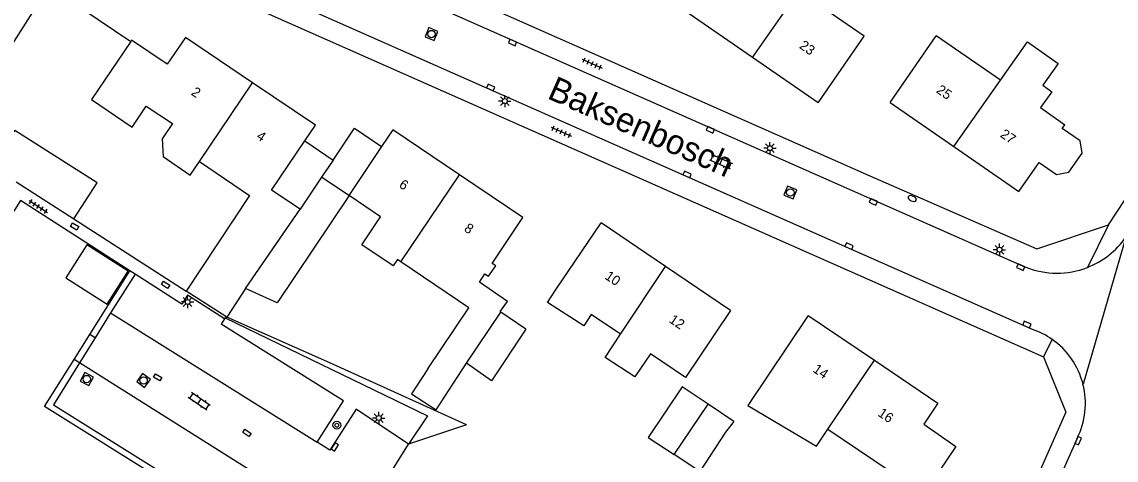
# Model space of a CAD drawing. Extents: x 136000 to 141014, y 402000 to 403500.
# Drawn here: x 138629.8 to 138741.3, y 402721 to 402765.7 of the extents above; entities that cross this region are included whole.
import ezdxf

# ---------------------------------------------------------------- set-up
doc = ezdxf.new("R2010")
doc.units = 0
for name, color, linetype in [('gg-afsc-erfafscheiding', 7, 'Continuous'), ('gg-afsc-hekwerk', 7, 'Continuous'), ('gg-afsc-muur', 7, 'Continuous'), ('gg-anno-huisnummerreeks BGT', 7, 'Continuous'), ('gg-anno-openbare ruimte label', 7, 'Continuous'), ('gg-bbg-bijgebouw', 7, 'Continuous'), ('gg-bbg-gedigitaliseerde bebouwing', 7, 'Continuous'), ('gg-bbg-gedigitaliseerde bijgebouw', 7, 'Continuous'), ('gg-bbg-hoofdgebouw', 7, 'Continuous'), ('gg-bbg-luifel en loopbrug', 7, 'Continuous'), ('gg-bbg-tussenscheiding', 7, 'Continuous'), ('gg-knt-verharding', 7, 'Continuous'), ('gg-knt-verharding nz', 7, 'Continuous'), ('gt-grn-groengrens', 7, 'Continuous'), ('gt-grn-weggrens', 7, 'Continuous'), ('gt-symb-boom', 7, 'Continuous'), ('gt-symb-brandkraan', 7, 'Continuous'), ('gt-symb-klinker verharding', 7, 'Continuous'), ('gt-symb-kolk', 7, 'Continuous'), ('gt-symb-kolk center center', 7, 'Continuous'), ('gt-symb-lichtmast', 7, 'Continuous'), ('gt-symb-rioolschacht', 7, 'Continuous'), ('gt-symb-tegel verharding', 7, 'Continuous')]:
    doc.layers.add(name, color=color, linetype=linetype)

# ---------------------------------------------------------------- blocks, each defined once
blk = doc.blocks.new('gt0-TEG1')
at = {"layer": 'gt-symb-tegel verharding'}
for p, q in [((-1.12, 0), (1.12, 0)), ((-0.9, -0.25), (-0.9, 0.25)), ((-0.45, -0.25), (-0.45, 0.25)), ((0, -0.25), (0, 0.25)), ((0.45, -0.25), (0.45, 0.25)), ((0.9, -0.25), (0.9, 0.25))]:
    blk.add_line(p, q, dxfattribs=at)
blk = doc.blocks.new('gt0-KOLKCC')
at = {"layer": 'gt-symb-kolk center center'}
blk.add_lwpolyline([(-0.37, 0.2), (0.38, 0.2), (0.38, -0.2), (-0.37, -0.2)], close=True, dxfattribs=at)
blk = doc.blocks.new('gt0-RS')
at = {"layer": 'gt-symb-rioolschacht'}
blk.add_lwpolyline([(-0.5, -0.5), (0.5, -0.5), (0.5, 0.5), (-0.5, 0.5)], close=True, dxfattribs=at)
blk.add_circle((0, 0), 0.375, dxfattribs=at)
blk = doc.blocks.new('gt0-LMAST')
at = {"layer": 'gt-symb-lichtmast'}
for p, q in [((-0.18, 0.17), (-0.45, 0.44)), ((0, 0.25), (0, 0.62)), ((0.17, 0.17), (0.44, 0.44)), ((-0.25, 0), (-0.63, 0)), ((-0.18, -0.18), (-0.45, -0.45)), ((0, -0.25), (0, -0.63)), ((0.44, -0.45), (0.17, -0.18)), ((0.25, 0), (0.62, 0))]:
    blk.add_line(p, q, dxfattribs=at)
blk.add_circle((0, 0), 0.25, dxfattribs=at)
blk = doc.blocks.new('gt0-KOLK')
at = {"layer": 'gt-symb-kolk'}
blk.add_lwpolyline([(0, 0), (0.38, 0), (0.38, 0.4), (-0.37, 0.4), (-0.37, 0), (0, 0)], dxfattribs=at)
blk = doc.blocks.new('gt0-BR')
at = {"layer": 'gt-symb-brandkraan'}
for centre, radius, start, end in [((-0.24, 0), 0.206, 107.5669, 252.4331), ((0.6, -2.66), 3, 106.892, 107.5669), ((0, -0.69), 0.938, 73.108, 106.892), ((-0.6, -2.66), 3, 72.4331, 73.108), ((0.24, 0), 0.206, 287.567, 72.4331), ((0.6, 2.66), 3, 252.4331, 253.108), ((0, 0.69), 0.938, 253.108, 286.8921), ((-0.6, 2.66), 3, 286.8921, 287.567)]:
    blk.add_arc(centre, radius, start, end, dxfattribs=at)
blk = doc.blocks.new('gt0-BOOM')
at = {"layer": 'gt-symb-boom'}
for radius in [0.4, 0.2]:
    blk.add_circle((0, 0), radius, dxfattribs=at)
blk = doc.blocks.new('gt0-KL1')
at = {"layer": 'gt-symb-klinker verharding'}
for p, q in [((-1.15, 0.3), (1.15, 0.3)), ((-1, -0.3), (-1, 0.3)), ((-0.5, 0.3), (-0.5, 0.45)), ((0, -0.3), (0, 0.3)), ((0.5, 0.3), (0.5, 0.45)), ((1, -0.3), (1, 0.3)), ((-1.15, -0.3), (1.15, -0.3)), ((-0.5, -0.45), (-0.5, -0.3)), ((0.5, -0.45), (0.5, -0.3))]:
    blk.add_line(p, q, dxfattribs=at)

msp = doc.modelspace()

# ---------------------------------------------------------------- linework, layer by layer
at = {"layer": 'gg-afsc-erfafscheiding'}
msp.add_line((138632.52, 402769.34), (138640.84, 402763.7), dxfattribs=at)
at = {"layer": 'gg-afsc-hekwerk'}
for p, q in [((138636.68, 402733.8), (138640.77, 402740.3)), ((138641.29, 402739.96), (138640.77, 402740.3)), ((138635.08, 402731.25), (138636.68, 402733.8))]:
    msp.add_line(p, q, dxfattribs=at)
for points in [[(138640.77, 402740.3), (138629.61, 402747.48), (138628.03, 402744.98), (138624.42, 402747.28), (138624.54, 402747.47)], [(138646.63, 402737.81), (138646.06, 402736.9), (138641.29, 402739.96)], [(138675.07, 402724.59), (138661.13, 402730.92), (138650.66, 402735.57)], [(138644.32, 402718.64), (138644.38, 402718.74), (138632.06, 402726.46), (138635.08, 402731.25)]]:
    msp.add_lwpolyline(points, dxfattribs=at)
at = {"layer": 'gg-afsc-muur'}
msp.add_line((138632.52, 402769.34), (138624.73, 402757.14), dxfattribs=at)
at = {"layer": 'gg-bbg-bijgebouw'}
for p, q in [((138629.17, 402749.38), (138635.06, 402745.6)), ((138681.11, 402734.37), (138678.59, 402736.09)), ((138702.33, 402724.95), (138699.71, 402726.7))]:
    msp.add_line(p, q, dxfattribs=at)
for points in [[(138635.06, 402745.6), (138637.41, 402749.29), (138629.03, 402754.62), (138628.93, 402754.46)], [(138699.71, 402726.7), (138697.06, 402728.46), (138693.58, 402723.31), (138696.23, 402721.56)]]:
    msp.add_lwpolyline(points, dxfattribs=at)
at = {"layer": 'gg-bbg-gedigitaliseerde bebouwing'}
for p, q in [((138715.6, 402764.24), (138708.96, 402768.81)), ((138729.5, 402759.73), (138722.95, 402764.27)), ((138647.86, 402751.44), (138652.95, 402748)), ((138652.95, 402748), (138646.49, 402738.23)), ((138684.14, 402738.32), (138688.8, 402745.19)), ((138690.76, 402733.84), (138687.8, 402735.85))]:
    msp.add_line(p, q, dxfattribs=at)
for points in [[(138729.5, 402759.73), (138732.27, 402763.66), (138735.39, 402761.46)], [(138640.98, 402754.96), (138642.43, 402757.11), (138645.1, 402755.31)], [(138645.1, 402755.31), (138644.05, 402753.75), (138644.15, 402751.95), (138646.91, 402750.05), (138647.86, 402751.44)], [(138668.37, 402741.22), (138668.03, 402741.45), (138667.6, 402740.81), (138664.39, 402742.97), (138666.31, 402745.82), (138663.12, 402747.97), (138655.77, 402737.05), (138652.54, 402738.51)], [(138671.13, 402730.31), (138675.32, 402736.54), (138668.37, 402741.22)], [(138687.8, 402735.85), (138687.03, 402734.68), (138683.34, 402737.08), (138684.14, 402738.32)], [(138692.23, 402729.48), (138689.21, 402731.45), (138690.76, 402733.84)], [(138671.13, 402730.31), (138669.46, 402727.75), (138671.98, 402726.12), (138675.07, 402730.87)], [(138703.75, 402726.57), (138710.75, 402722.42), (138711.92, 402724.15)], [(138711.92, 402724.15), (138718.16, 402719.93), (138717.98, 402719.66)]]:
    msp.add_lwpolyline(points, dxfattribs=at)
at = {"layer": 'gg-bbg-gedigitaliseerde bijgebouw'}
for points in [[(138681.11, 402734.37), (138677.64, 402729.09), (138675.07, 402730.87)], [(138702.33, 402724.95), (138701.49, 402723.84), (138698.85, 402719.84), (138696.23, 402721.56)]]:
    msp.add_lwpolyline(points, dxfattribs=at)
at = {"layer": 'gg-bbg-hoofdgebouw'}
for p, q in [((138704.22, 402762.07), (138697.78, 402766.51)), ((138710.92, 402757.45), (138715.6, 402764.24)), ((138718.28, 402757.48), (138722.95, 402764.27)), ((138710.92, 402757.45), (138704.22, 402762.07)), ((138718.28, 402757.48), (138724.75, 402752.99)), ((138735.81, 402754.81), (138736.07, 402755.19)), ((138660.31, 402749.86), (138658.11, 402746.59)), ((138695.35, 402740.75), (138688.8, 402745.19)), ((138702, 402736.24), (138695.35, 402740.75)), ((138650.55, 402735.64), (138646.49, 402738.23)), ((138652.54, 402738.51), (138650.66, 402735.57)), ((138650.55, 402735.64), (138650.66, 402735.57)), ((138709.92, 402735.75), (138703.75, 402726.57)), ((138709.92, 402735.75), (138716.67, 402731.18))]:
    msp.add_line(p, q, dxfattribs=at)
for points in [[(138640.84, 402763.7), (138636.83, 402757.76), (138640.98, 402754.96)], [(138653.27, 402759.47), (138646.42, 402764.08), (138644.55, 402761.37), (138640.92, 402763.82), (138640.84, 402763.7)], [(138735.39, 402761.46), (138733.82, 402759.22), (138734.75, 402758.57), (138733.6, 402756.97), (138736.07, 402755.19)], [(138658.59, 402753.55), (138659.67, 402755.16), (138653.27, 402759.47)], [(138674.37, 402750.1), (138667.56, 402754.68), (138666.42, 402752.99)], [(138733.44, 402751.35), (138735.23, 402750.12), (138736.49, 402750.35), (138737.84, 402752.31), (138737.63, 402753.55), (138735.81, 402754.81)], [(138658.11, 402746.59), (138655.21, 402748.54), (138658.59, 402753.55)], [(138666.42, 402752.99), (138663.07, 402748), (138660.31, 402749.86)], [(138724.75, 402752.99), (138731.4, 402748.38), (138733.44, 402751.35)], [(138678.59, 402736.09), (138678.5, 402736.15), (138679.24, 402737.18), (138676.39, 402739.15), (138676.96, 402740), (138677.33, 402739.75), (138678.05, 402740.82), (138677.68, 402741.06), (138680.83, 402745.75), (138674.37, 402750.1)], [(138702, 402736.24), (138697.4, 402729.42), (138693.82, 402731.84), (138692.23, 402729.48)], [(138716.67, 402731.18), (138723.14, 402726.81), (138721.69, 402724.66), (138724.97, 402722.38), (138721.5, 402717.27), (138717.98, 402719.66)]]:
    msp.add_lwpolyline(points, dxfattribs=at)
at = {"layer": 'gg-bbg-luifel en loopbrug'}
for p, q in [((138658.59, 402753.55), (138661.48, 402751.6)), ((138661.48, 402751.6), (138660.31, 402749.86))]:
    msp.add_line(p, q, dxfattribs=at)
for points in [[(138661.48, 402751.6), (138663.67, 402754.84), (138666.42, 402752.99)], [(138636.36, 402742.95), (138634.23, 402739.59), (138638.43, 402736.91), (138640.57, 402740.26), (138636.36, 402742.95)]]:
    msp.add_lwpolyline(points, dxfattribs=at)
at = {"layer": 'gg-bbg-tussenscheiding'}
for p, q in [((138704.22, 402762.07), (138708.96, 402768.81)), ((138647.86, 402751.44), (138653.27, 402759.47)), ((138724.75, 402752.99), (138729.5, 402759.73)), ((138668.37, 402741.22), (138674.37, 402750.1)), ((138652.54, 402738.51), (138658.11, 402746.59)), ((138690.76, 402733.84), (138695.35, 402740.75)), ((138675.07, 402730.87), (138678.59, 402736.09)), ((138711.92, 402724.15), (138716.67, 402731.18)), ((138696.23, 402721.56), (138699.71, 402726.7))]:
    msp.add_line(p, q, dxfattribs=at)
at = {"layer": 'gg-knt-verharding'}
for p, q in [((138645.38, 402779.04), (138732.08, 402740.68)), ((138640.74, 402772.78), (138733.9, 402731.54)), ((138635.06, 402745.6), (138646.49, 402738.23)), ((138641.29, 402739.96), (138638.8, 402736.03)), ((138650.39, 402735.4), (138646.63, 402737.81)), ((138638.8, 402736.03), (138637.21, 402733.47)), ((138650.47, 402735.52), (138650.39, 402735.4)), ((138650.55, 402735.64), (138650.47, 402735.52)), ((138650.39, 402735.4), (138650.07, 402734.88)), ((138637.21, 402733.47), (138635.62, 402730.91)), ((138642.64, 402680.09), (138669.18, 402722.64)), ((138737.33, 402723.22), (138695.75, 402629.52))]:
    msp.add_line(p, q, dxfattribs=at)
for points in [[(138644.78, 402781.64), (138716.2, 402750), (138733.22, 402742.54), (138740.51, 402744.98)], [(138732.79, 402734.33), (138643.09, 402774.01), (138642.34, 402774.33), (138641.57, 402774.59)], [(138740.51, 402744.98), (138753.26, 402764.36), (138753.35, 402764.32)], [(138659.84, 402722.83), (138662.53, 402727.03), (138650.07, 402734.88)], [(138733.9, 402731.54), (138736.19, 402725.9), (138728.08, 402707.6)], [(138635.62, 402730.91), (138632.97, 402726.63), (138651, 402715.37)], [(138669.18, 402722.64), (138663.82, 402726.21), (138661.16, 402722), (138659.84, 402722.83)]]:
    msp.add_lwpolyline(points, dxfattribs=at)
for centre, radius, start, end in [((138735.27, 402748.61), 8.55, 291.3123, 325.1844), ((138735.27, 402748.61), 8.55, 248.1178, 291.318), ((138730.2, 402726.8), 7.96, 54.9367, 71.0129), ((138730.2, 402726.79), 7.97, 14.1985, 54.9726), ((138730.2, 402726.78), 7.97, 333.4678, 14.2323)]:
    msp.add_arc(centre, radius, start, end, dxfattribs=at)
at = {"layer": 'gg-knt-verharding nz'}
for p, q in [((138638.8, 402736.03), (138659.84, 402722.83)), ((138656.66, 402717.68), (138635.62, 402730.91))]:
    msp.add_line(p, q, dxfattribs=at)
at = {"layer": 'gt-grn-groengrens'}
for p, q in [((138637.21, 402733.47), (138636.68, 402733.8)), ((138635.62, 402730.91), (138635.08, 402731.25))]:
    msp.add_line(p, q, dxfattribs=at)
msp.add_lwpolyline([(138650.47, 402735.52), (138671.1, 402725.5), (138669.18, 402722.64)], dxfattribs=at)
at = {"layer": 'gt-grn-weggrens'}
for p, q in [((138740.51, 402744.98), (138738.38, 402740.65)), ((138742.29, 402743.73), (138737.93, 402728.74)), ((138734.77, 402733.32), (138733.9, 402731.54)), ((138675.07, 402724.59), (138669.18, 402722.64))]:
    msp.add_line(p, q, dxfattribs=at)

# ---------------------------------------------------------------- block references
at = {"layer": 'gt-symb-boom'}
msp.add_blockref('gt0-BOOM', (138661.86, 402724.56), dxfattribs=at)
at = {"layer": 'gt-symb-brandkraan', "rotation": -23.642501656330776}
msp.add_blockref('gt0-BR', (138720.52, 402747.67), dxfattribs=at)
at = {"layer": 'gt-symb-klinker verharding'}
for p, rotation in [((138701.02, 402751.43), -23.82289949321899), ((138647.83, 402726.99), 145.10187643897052)]:
    msp.add_blockref('gt0-KL1', p, dxfattribs=dict(at, rotation=rotation))
at = {"layer": 'gt-symb-kolk'}
for p, rotation in [((138679.68, 402763.41), -23.89847787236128), ((138677.45, 402758.82), -23.89847787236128), ((138699.85, 402754.5), -23.898477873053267), ((138697.48, 402749.95), -23.89847787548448), ((138716.47, 402747.15), -23.89847787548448), ((138714, 402742.64), -23.89847787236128), ((138731.49, 402740.49), -23.898477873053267), ((138732.12, 402734.64), -23.89847787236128), ((138737.25, 402723.06), -113.89847787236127), ((138661.48, 402722.46), -122.0843615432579)]:
    msp.add_blockref('gt0-KOLK', p, dxfattribs=dict(at, rotation=rotation))
at = {"layer": 'gt-symb-kolk center center'}
for p, rotation in [((138635.14, 402744.82), 150.53928638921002), ((138644.4, 402738.87), 147.3267225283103), ((138643.59, 402729.45), -31.46487302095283), ((138652.68, 402723.77), -33.00706175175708)]:
    msp.add_blockref('gt0-KOLKCC', p, dxfattribs=dict(at, rotation=rotation))
at = {"layer": 'gt-symb-lichtmast'}
for p in [(138678.98, 402757.61), (138706.01, 402752.81), (138729.41, 402742.46), (138646.65, 402737.13), (138666.13, 402725.29)]:
    msp.add_blockref('gt0-LMAST', p, dxfattribs=at)
at = {"layer": 'gt-symb-rioolschacht'}
for p, rotation in [((138671.51, 402764.45), -22.514112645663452), ((138708.09, 402748.28), -21.97171039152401), ((138636.36, 402729.27), 151.64103655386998), ((138642.16, 402729.12), -126.78969964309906)]:
    msp.add_blockref('gt0-RS', p, dxfattribs=dict(at, rotation=rotation))
at = {"layer": 'gt-symb-tegel verharding'}
for p, rotation in [((138687.89, 402761.43), -23.82289949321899), ((138684.74, 402754.49), -23.82289949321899), ((138631.42, 402746.86), -32.959009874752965)]:
    msp.add_blockref('gt0-TEG1', p, dxfattribs=dict(at, rotation=rotation))

# ---------------------------------------------------------------- texts
at = {"layer": 'gg-anno-huisnummerreeks BGT'}
for s, rotation, p in [('23', 325.4, (138708.93, 402763.07)), ('2', 326.1, (138646.93, 402758.31)), ('25', 325.3, (138722.89, 402758.54)), ('27', 325.3, (138729.41, 402754.02)), ('4', 326.1, (138653.58, 402753.83)), ('6', 326.1, (138668.11, 402748.88)), ('8', 326.1, (138674.75, 402744.42)), ('10', 325.9, (138689.1, 402739.55)), ('12', 325.9, (138695.65, 402735.11)), ('14', 325.9, (138710.3, 402730.06)), ('16', 325.9, (138716.94, 402725.57))]:
    msp.add_text(s, height=1, rotation=rotation, dxfattribs=at).set_placement(p)
at = {"layer": 'gg-anno-openbare ruimte label'}
msp.add_text('Baksenbosch', height=2.5, rotation=336.1, dxfattribs=at).set_placement((138683.2, 402757.93))

doc.saveas('drawing.dxf')
